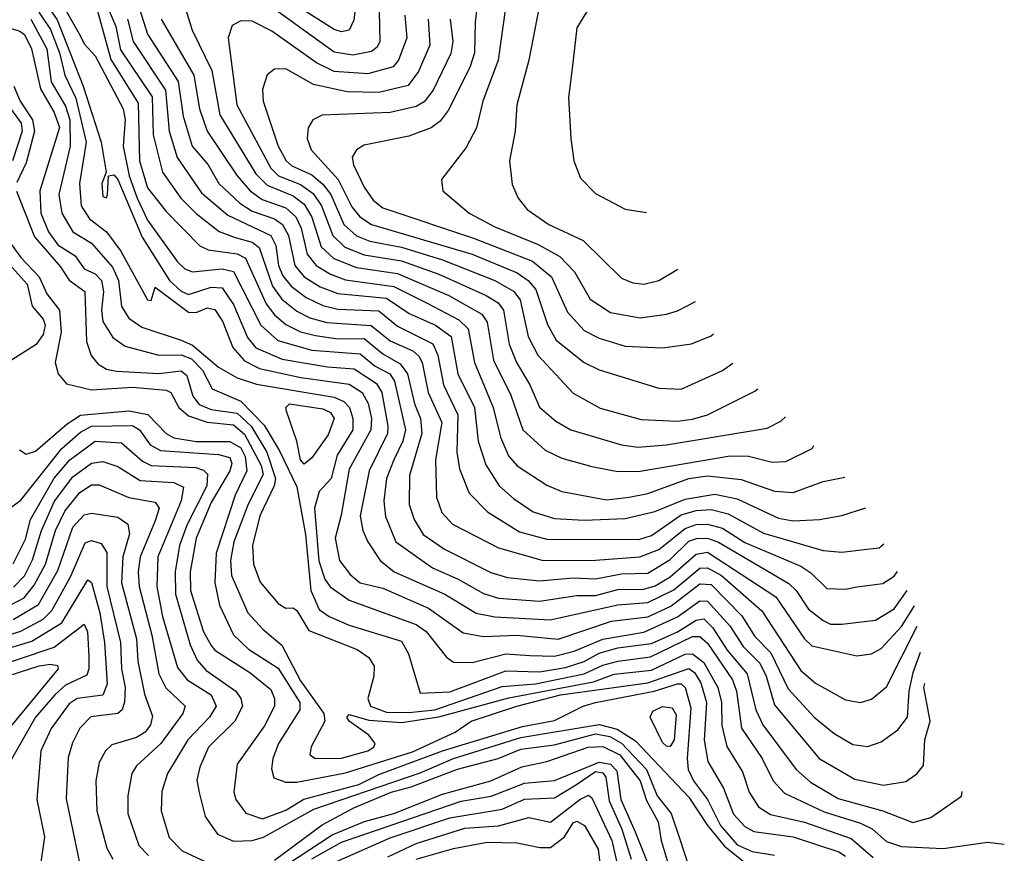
# Model space of a CAD drawing. Extents: x 1308313 to 1441400, y 959662 to 1036319.
# Tile 545 of 656: x 1414322 to 1416960, y 964101 to 966333. Entities that reach past the tile are written whole.
import ezdxf

# ---------------------------------------------------------------- set-up
doc = ezdxf.new("R2010")
doc.units = 0

msp = doc.modelspace()

# ---------------------------------------------------------------- linework, layer by layer
at = {"layer": '0CON10XD'}
for points in [[(1414497.9, 966477.9), (1414566.9, 966226.9), (1414639.8, 966109.8), (1414643.7, 965955), (1414665, 965883), (1414715, 965819.6), (1414805, 965728.1), (1414827, 965717), (1414905, 965706), (1414927.5, 965695), (1414982.6, 965572.6), (1415005, 965542.8), (1415035, 965517.4), (1415075, 965497), (1415115, 965487.4), (1415175, 965478.6), (1415245, 965479.2), (1415295, 965438.5), (1415341.5, 965411.5), (1415361.1, 965385), (1415379.8, 965305), (1415396.5, 965265), (1415399.8, 965225), (1415367.1, 965112.9), (1415365.6, 965035), (1415379.4, 964995), (1415403.3, 964955), (1415460.5, 964915), (1415585, 964853.2), (1415629.2, 964839.2), (1415715, 964830.7), (1415805, 964838.5), (1415865, 964836.3), (1415935, 964849.2), (1416005, 964851.3), (1416065, 964887.8), (1416115, 964936.7), (1416135.8, 964944.2), (1416165.1, 964945.1), (1416194.4, 964934.4), (1416383, 964823), (1416402.7, 964805), (1416435.7, 964755), (1416475, 964723.9), (1416495, 964714.8), (1416525, 964714.3), (1416615, 964725.6), (1416665, 964755.8), (1416700.3, 964804.4)], [(1415734.6, 966475), (1415686.8, 966225), (1415654.7, 966105.3), (1415650.3, 966035), (1415634.6, 965955), (1415641.8, 965891.8), (1415658.2, 965855), (1415682.1, 965825), (1415740, 965785), (1415831.8, 965741.8), (1415935, 965641.1), (1415965, 965628.2), (1415995, 965624.7), (1416035, 965634.7), (1416085.6, 965665.1)], [(1414611.2, 966465), (1414665.1, 966295), (1414747.4, 966167.4), (1414760.7, 966075), (1414784.6, 965995), (1414827.3, 965945), (1414855.5, 965895), (1414912.3, 965842.3), (1414945, 965820.8), (1415005, 965800.1), (1415026.2, 965785), (1415042.5, 965755), (1415059.4, 965675), (1415085, 965644.3), (1415127.8, 965617.8), (1415175, 965599.9), (1415305, 965587.3), (1415366.1, 965546.1), (1415436.6, 965515), (1415478.8, 965485), (1415496.6, 965385), (1415541.3, 965295), (1415550.5, 965205), (1415571.1, 965141.1), (1415606.7, 965085), (1415645, 965050.6), (1415698.5, 965015), (1415755, 964997.2), (1415835, 964992.8), (1415945, 964997.8), (1416023.9, 965016.1), (1416105, 965049.5), (1416185, 965062.3), (1416245, 965049.7), (1416355, 964998.3), (1416395, 964991.3), (1416465, 964994.4), (1416524.8, 965005.2), (1416589.1, 965026)], [(1415232.8, 966455), (1415217.8, 966332.2), (1415205.3, 966305), (1415185, 966300.7), (1415165, 966307.1), (1414983, 966423)], [(1415558.4, 966465), (1415543, 966327), (1415541.1, 966245), (1415528.3, 966205), (1415470.2, 966089.8), (1415448.8, 966061.2), (1415425, 966043.8), (1415365, 966021.1), (1415245, 965997.6), (1415224.6, 965985), (1415213.4, 965965), (1415216.4, 965945), (1415244.9, 965884.9), (1415269.8, 965849.8), (1415295, 965829.8), (1415538.4, 965748.5), (1415696.7, 965686.7), (1415746.9, 965645), (1415789.9, 965549.9), (1415835, 965501.3), (1415875, 965480.2), (1415945, 965459.4), (1416045, 965454.2), (1416122, 965465), (1416175, 965486.9), (1416181.1, 965491.6)], [(1414425.2, 966395.2), (1414485, 966288.8), (1414495, 966268.6), (1414525, 966236.5), (1414599.6, 966095), (1414604.7, 966065), (1414599.7, 965995), (1414615.8, 965915), (1414637, 965855), (1414665, 965796.5), (1414744.8, 965685), (1414765, 965665.7), (1414785, 965657.7), (1414865, 965666), (1414895, 965658.6), (1414968.3, 965515), (1415014.4, 965474.4), (1415105, 965448.3), (1415235, 965438.6), (1415274.5, 965405), (1415314.5, 965384.5), (1415326.5, 965365), (1415355.8, 965235), (1415348.8, 965205), (1415325, 965154.7), (1415304.9, 965105), (1415298.4, 965045), (1415302.5, 965002.5), (1415330.6, 964935), (1415428.1, 964865), (1415497.6, 964835), (1415565, 964797), (1415605, 964784.1), (1415715, 964776.2), (1415815, 964791.2), (1415865, 964791), (1415925, 964807), (1415995, 964808.3), (1416025, 964817.5), (1416065, 964841.1), (1416135, 964901.8), (1416165, 964907.6), (1416348, 964788), (1416425, 964675.3), (1416445, 964656.8), (1416565, 964629.6), (1416605, 964635.2), (1416630.8, 964649.2), (1416685, 964708.1), (1416719.5, 964763.4)], [(1414386.2, 966386.2), (1414423.1, 966333.1), (1414492.8, 966155), (1414540.7, 966005), (1414554.2, 965925), (1414542.4, 965895), (1414545, 965860), (1414555, 965856), (1414558, 965865), (1414560, 965915), (1414575, 965917.8), (1414585, 965905.4), (1414650.6, 965750.6), (1414724.2, 965635), (1414755, 965606.3), (1414775, 965597.8), (1414835, 965617), (1414865, 965614.8), (1414895, 965570.2), (1414932.4, 965482.4), (1414955, 965454.5), (1415025.7, 965424.3), (1415146.7, 965403.3), (1415218.5, 965398.5), (1415278.7, 965358.7), (1415292.9, 965335), (1415308.8, 965245), (1415307.4, 965225), (1415258.4, 965125), (1415234.8, 965005), (1415241.7, 964965), (1415255.1, 964935.1), (1415288.6, 964885), (1415325.3, 964855), (1415461.4, 964795), (1415545, 964743.9), (1415595, 964734.3), (1415744.1, 964725.9), (1415925, 964766.4), (1416005, 964772.9), (1416075, 964806.3), (1416145, 964864.2), (1416165, 964865.5), (1416202.7, 964845), (1416310.5, 964750.5), (1416415, 964590.4), (1416455, 964556.6), (1416535, 964512.1), (1416575, 964504.7), (1416605, 964513.2), (1416645, 964546.9), (1416726.8, 964709.3)], [(1414550.1, 966385), (1414580.1, 966315), (1414592.6, 966252.6), (1414677.1, 966127.1), (1414679.6, 966025), (1414704.9, 965924.9), (1414754.1, 965855), (1414795, 965814.5), (1414856.4, 965766.4), (1414899.8, 965750.2), (1414945, 965737.3), (1414963.6, 965723.6), (1414999.4, 965619.4), (1415025, 965584.5), (1415065, 965552.4), (1415099.7, 965535), (1415145, 965522.5), (1415264.1, 965514.1), (1415315, 965473.6), (1415376.1, 965446.1), (1415392.2, 965432.2), (1415400.8, 965415), (1415417.1, 965335), (1415453.1, 965255), (1415436.5, 965155), (1415439.4, 965055), (1415453.5, 965013.5), (1415482.3, 964982.3), (1415605, 964918.7), (1415725, 964885.2), (1415865, 964885.8), (1415984, 964895), (1416035, 964914.2), (1416105, 964970.8), (1416135, 964981.6), (1416165, 964982.2), (1416205, 964972), (1416265, 964933.6), (1416415, 964870), (1416442.2, 964852.2), (1416485, 964810.2), (1416535, 964808.4), (1416565, 964814.2), (1416635, 964823.5), (1416665, 964843.3), (1416674.5, 964855.8)], [(1415861.3, 966388.7), (1415815, 966311.2), (1415802.5, 966202.5), (1415793.1, 966125), (1415798.9, 966015), (1415806.7, 965955), (1415825, 965908.8), (1415865, 965868.1), (1415945, 965825.6), (1416002, 965817)], [(1414373.3, 966353.4), (1414405, 966307.2), (1414429.2, 966245), (1414443.4, 966185), (1414472.8, 966122.8), (1414500.3, 966005), (1414482.8, 965895), (1414487.2, 965835), (1414509.6, 965799.6), (1414555.2, 965765.2), (1414593.5, 965713.5), (1414665, 965583.3), (1414675, 965581.2), (1414685, 965617.1), (1414775, 965550.4), (1414795, 965549.5), (1414825, 965561.7), (1414845, 965557.5), (1414866.1, 965526.1), (1414893.7, 965455), (1414925, 965419.3), (1414965, 965399.2), (1415075.5, 965375.5), (1415205, 965356.9), (1415240, 965335), (1415255.6, 965305.6), (1415264.7, 965265), (1415263.1, 965235), (1415205, 965130), (1415183.9, 965006.1), (1415167.2, 964945), (1415179.3, 964885), (1415207.6, 964847.6), (1415235, 964825.4), (1415295, 964811.3), (1415417.4, 964757.4), (1415511, 964691), (1415565, 964681.1), (1415654.6, 964685.4), (1415765.3, 964674.7), (1415907.8, 964722.2), (1416005, 964734.2), (1416067, 964763), (1416145, 964822.7), (1416175, 964820.8), (1416257.1, 964737.1), (1416291.8, 964681.8), (1416335, 964637.5), (1416381.6, 964541.6), (1416451, 964465), (1416505, 964421.9), (1416555, 964392.6), (1416595, 964387.1), (1416630.8, 964399.2), (1416675, 964431.5), (1416700.7, 964465), (1416705.5, 964535), (1416716.4, 964585), (1416736.3, 964639.3)], [(1414765.7, 966365), (1414784.8, 966305), (1414836.9, 966196.9), (1414858.8, 966078.8), (1414955, 965920.9), (1414985, 965890.6), (1415055, 965861.6), (1415085, 965839.1), (1415104.8, 965804.8), (1415130.2, 965725), (1415163.9, 965693.9), (1415225, 965669.9), (1415335, 965653.9), (1415471.9, 965595), (1415560.4, 965545), (1415575, 965523.3), (1415591.4, 965421.4), (1415638.1, 965328.1), (1415670, 965235), (1415730.5, 965180.5), (1415775, 965159.1), (1415855, 965136.9), (1415925, 965123.2), (1415985, 965124.5), (1416225.6, 965165.6), (1416274.8, 965164.8), (1416338.2, 965148.2), (1416375, 965150.2), (1416445.3, 965184.7), (1416450, 965192.8)], [(1415354.5, 966345), (1415359.2, 966285), (1415336.9, 966225), (1415322.6, 966207.4), (1415255, 966188.7), (1415164.7, 966194.7), (1415117.9, 966217.9), (1414997.8, 966302.2), (1414945, 966329), (1414915, 966330), (1414891.8, 966318.2), (1414880.6, 966285), (1414904, 966105), (1414995, 965935.5), (1415016.2, 965915), (1415075, 965892.1), (1415108.3, 965868.2), (1415130.8, 965835), (1415161.3, 965755), (1415193.8, 965723.8), (1415245, 965703.9), (1415345, 965687.6), (1415445, 965652.1), (1415572.5, 965595), (1415604.7, 965574.7), (1415618.9, 965555), (1415634.2, 965464.2), (1415653.6, 965415), (1415689.1, 965355), (1415715, 965295.9), (1415758.4, 965258.4), (1415798.9, 965235), (1415935, 965194.4), (1415978.9, 965188.9), (1416055, 965194.5), (1416325, 965239.8), (1416362, 965258), (1416373.9, 965270)], [(1415285.8, 966355), (1415287, 966275), (1415280.3, 966259.7), (1415265, 966248.3), (1415215, 966238.2), (1415165, 966246.4), (1415005, 966361.2)], [(1415623.7, 966365), (1415604.1, 966225), (1415563.7, 966115), (1415545.9, 966044.1), (1415518.6, 965991.4), (1415452.9, 965905), (1415455.7, 965875), (1415526.4, 965815), (1415595, 965778.9), (1415711.7, 965731.7), (1415769.4, 965699.4), (1415808.5, 965658.5), (1415850.8, 965585), (1415905, 965548.9), (1415985, 965535.2), (1416055, 965544.8), (1416085, 965553.6), (1416133.2, 965578.7)], [(1414223.5, 966333.5), (1414322.6, 966302.6), (1414335, 966293.9), (1414354.2, 966255), (1414378.3, 966148.3), (1414414.9, 966084.9), (1414429.3, 966045), (1414376.7, 965875), (1414379.3, 965815), (1414399.5, 965765), (1414425, 965730.8), (1414470.7, 965700.7), (1414495, 965666.4), (1414525, 965652.6), (1414542, 965635), (1414547.1, 965605), (1414541.7, 965555), (1414545.4, 965525.3), (1414572, 965482), (1414605, 965459.3), (1414695.1, 965435.1), (1414755, 965435.5), (1414782.3, 965425), (1414812.1, 965395), (1414838.1, 965345), (1414915, 965311.3), (1414977, 965247), (1415018.7, 965178.7), (1415065, 965082), (1415087.8, 964955), (1415102.7, 964805), (1415125, 964753.9), (1415151.8, 964735), (1415205, 964712.1), (1415345, 964668.8), (1415364.4, 964635), (1415395, 964530), (1415475, 964533.2), (1415548.8, 964561.2), (1415625, 964589.5), (1415715, 964586.9), (1415785, 964598.1), (1415835, 964614.6), (1415875, 964636.8), (1415925, 964650.9), (1416015, 964662.4), (1416085, 964693.7), (1416135, 964725.5), (1416155, 964729.1), (1416179.3, 964705), (1416217.5, 964645), (1416271.5, 964581.5), (1416294.7, 964484.7), (1416313.8, 964445), (1416403, 964325), (1416441.3, 964291.3), (1416515, 964247.3), (1416634.7, 964214.7), (1416715, 964183.5), (1416763.4, 964196.6), (1416845.8, 964254.2), (1416847.9, 964266.2)], [(1414352.2, 966335), (1414395, 966255.6), (1414406.9, 966166.9), (1414445, 966101.9), (1414456.6, 966065), (1414457.2, 965995), (1414427.6, 965865), (1414434.9, 965814.9), (1414464.4, 965765), (1414515.2, 965735), (1414570.8, 965670.8), (1414586.7, 965635), (1414595.2, 965565), (1414615, 965533.8), (1414649.8, 965509.8), (1414754.9, 965474.9), (1414785, 965461.8), (1414855, 965402.5), (1414905, 965374), (1414956.9, 965356.9), (1415165, 965322.1), (1415190.4, 965310.4), (1415205.9, 965295), (1415215.4, 965265), (1415214.6, 965235), (1415173, 965167), (1415157, 965105), (1415125, 965069.6), (1415112.1, 965025), (1415124.2, 964884.1), (1415139.8, 964835), (1415154.5, 964814.5), (1415205, 964778.8), (1415385, 964713.8), (1415411.7, 964695), (1415465.8, 964625.8), (1415485, 964612.3), (1415535, 964611.9), (1415625.1, 964635.1), (1415689.1, 964630.9), (1415755, 964628.6), (1415807.7, 964642.3), (1415885, 964674.6), (1415995, 964692.9), (1416085, 964733.8), (1416145, 964777.2), (1416165, 964775.7), (1416225, 964710.3), (1416260.9, 964655), (1416305, 964610.3), (1416322.5, 964575), (1416345, 964498.3), (1416464.3, 964355), (1416559.7, 964299.7), (1416637, 964283), (1416696.7, 964293.3), (1416726.3, 964313.7), (1416743.9, 964336.1), (1416747.4, 964405), (1416762.2, 964455), (1416755.9, 964488.4), (1416745.1, 964545), (1416747.6, 964555.2)], [(1414611, 966335), (1414626.7, 966275), (1414713.3, 966145), (1414723, 966035), (1414744.5, 965964.5), (1414809.7, 965869.7), (1414879.7, 965809.7), (1414995.1, 965755.1), (1415008.3, 965728.3), (1415016.1, 965675), (1415027, 965647), (1415049.9, 965619.9), (1415089.5, 965589.5), (1415135, 965568.1), (1415175, 965558), (1415285, 965553.6), (1415335, 965512.6), (1415429, 965465), (1415442.9, 965435), (1415458.1, 965355), (1415496.2, 965275), (1415493.6, 965175), (1415500.8, 965130.8), (1415526.7, 965065), (1415575.8, 965015), (1415661.5, 964961.5), (1415735, 964941.8), (1415981, 964941), (1416015, 964951.7), (1416095, 965007.5), (1416135, 965019.2), (1416175, 965021.5), (1416220.4, 965010.4), (1416315, 964958.3), (1416475, 964911.4), (1416525, 964907.4), (1416585, 964914.8), (1416625, 964918.8), (1416637.5, 964929.7)], [(1414701.7, 966335), (1414788.7, 966185), (1414803.7, 966095), (1414824.6, 966035), (1414905.3, 965915.3), (1414939.5, 965875), (1414972.1, 965852.1), (1415035, 965829.3), (1415062.6, 965805), (1415076.8, 965775), (1415092.4, 965705), (1415116.6, 965675), (1415155, 965651.6), (1415195, 965637), (1415325, 965618.6), (1415414.4, 965574.4), (1415499.3, 965529.3), (1415524.3, 965505), (1415540.7, 965415), (1415590.9, 965295), (1415610.3, 965215), (1415632.2, 965165), (1415655, 965138.9), (1415735, 965086.9), (1415775, 965070), (1415895, 965047.7), (1415955, 965054.6), (1416005, 965064), (1416115, 965104.6), (1416165, 965111.8), (1416255, 965102), (1416345, 965071), (1416395, 965066.7), (1416475, 965096.7), (1416533.1, 965108.4)], [(1415416.7, 966335), (1415421.1, 966265), (1415390.5, 966195), (1415363, 966157), (1415285, 966138.2), (1415199.8, 966140.2), (1415109.4, 966159.4), (1415035, 966201.8), (1415005, 966200.8), (1414985, 966185.6), (1414973.3, 966146.7), (1414974.3, 966115), (1415015, 965994.6), (1415036.2, 965955), (1415051.7, 965941.7), (1415105, 965917.6), (1415135, 965892.8), (1415155.9, 965865), (1415190.4, 965785), (1415224.9, 965754.9), (1415260.5, 965740.5), (1415345, 965724), (1415455, 965690.3), (1415595, 965635.1), (1415645, 965606.6), (1415663.4, 965583.4), (1415685.1, 965485.1), (1415711, 965435), (1415805, 965332.8), (1415877.2, 965292.8), (1415987.7, 965262.3), (1416085, 965258.5), (1416125, 965263.2), (1416164.9, 965275.1), (1416291.9, 965338.1), (1416300.5, 965344.5)], [(1415475.8, 966335), (1415483, 966275), (1415477.1, 966242.9), (1415430.3, 966145), (1415406.3, 966113.7), (1415385, 966100.6), (1415315, 966084.8), (1415132.7, 966077.3), (1415107.5, 966065), (1415095, 966043.8), (1415092.8, 966015), (1415103.5, 965985), (1415175.6, 965905), (1415212.2, 965832.3), (1415233.8, 965805), (1415265, 965784.6), (1415535, 965705.5), (1415655.6, 965655.6), (1415685, 965634.5), (1415705, 965611.1), (1415736.8, 965516.8), (1415759.4, 965475), (1415835, 965415.7), (1415875, 965395.2), (1416035, 965346.4), (1416095, 965344.2), (1416205.8, 965394.2), (1416232.7, 965413.3)], [(1414307.1, 966155), (1414323.8, 966115), (1414356.3, 966065), (1414362.5, 966035), (1414339.7, 965950.3), (1414315, 965897.1)], [(1414290.5, 966105), (1414326.2, 966056.2), (1414329.1, 966035), (1414302.9, 965955)], [(1414314, 965874), (1414361.9, 965751.9), (1414431.4, 965671.4), (1414455, 965635.4), (1414496.9, 965605), (1414501.3, 965471.3), (1414514.3, 965434.3), (1414531.6, 965411.6), (1414555, 965397.5), (1414581.8, 965391.8), (1414695, 965386.2), (1414755, 965393), (1414770.2, 965380.2), (1414786.6, 965325), (1414802.9, 965302.9), (1414835, 965289), (1414905, 965279.7), (1414942.5, 965245), (1414984.4, 965175), (1415008.1, 965105), (1415004.6, 965085.4), (1414965.4, 965005), (1414946.2, 964925), (1414948.5, 964875), (1414967, 964827), (1415015, 964770), (1415035, 964757.5), (1415055, 964758), (1415065, 964750.8), (1415097.5, 964697.5), (1415226.9, 964646.9), (1415257.9, 964625), (1415271.7, 964601.7), (1415271.4, 964575), (1415255.2, 964515), (1415262.4, 964495), (1415305, 964478.8), (1415365, 964477.7), (1415435, 964485.1), (1415615, 964547.5), (1415704.3, 964554.3), (1415835, 964581.3), (1415885, 964605.1), (1415925, 964615.8), (1416012.9, 964627.1), (1416125, 964681.5), (1416145, 964681.7), (1416165, 964663.4), (1416232.5, 964565), (1416242.7, 964535), (1416256.2, 964436.2), (1416311.9, 964355), (1416341, 964295), (1416371.9, 964261.9), (1416478.2, 964211.8), (1416575, 964181.4), (1416606.5, 964166.5), (1416645, 964132.7), (1416685, 964118.9), (1416796.2, 964113.8), (1416915, 964130.4), (1416960.4, 964125.1)], [(1414292.3, 965742.3), (1414325, 965696.5), (1414374.6, 965645), (1414395, 965599.5), (1414429, 965555), (1414433.8, 965496.2), (1414417.1, 965415), (1414425.6, 965385), (1414447.9, 965357.9), (1414515, 965342.4), (1414625, 965349.3), (1414715, 965341.4), (1414727.4, 965335), (1414748.6, 965295), (1414775, 965272), (1414825, 965255.9), (1414895, 965248.4), (1414925, 965223.2), (1414969.4, 965139.4), (1414974.8, 965115), (1414934.3, 965035.7), (1414896.4, 964935), (1414886.8, 964885), (1414889.8, 964845), (1414933.9, 964745), (1414975, 964699.8), (1415025, 964658.5), (1415075, 964562.5), (1415137.6, 964475), (1415140.3, 964455), (1415103.7, 964386.3), (1415099.7, 964365), (1415114.9, 964354.9), (1415184.7, 964355.3), (1415254.9, 964375.1), (1415271.6, 964385), (1415274.8, 964395), (1415257.5, 964417.5), (1415205.5, 964455), (1415198.6, 964465), (1415205, 964472.5), (1415257.5, 964457.5), (1415345, 964451.1), (1415445, 964466.5), (1415632.9, 964517.1), (1415860.1, 964559.9), (1415915, 964580.2), (1416015, 964591.1), (1416105, 964634.3), (1416125, 964635.1), (1416155, 964611.9), (1416192.8, 964545), (1416202.5, 964505), (1416203.3, 964443.3), (1416217.1, 964387.1), (1416259.2, 964319.2), (1416276.6, 964265), (1416301.6, 964225), (1416333.6, 964205), (1416425, 964183.8), (1416550.4, 964140.4), (1416609.5, 964089.5)], [(1414270, 965705), (1414342.8, 965625), (1414356.1, 965566.1), (1414385, 965531), (1414390.8, 965515), (1414385, 965490.6), (1414366.1, 965463.9), (1414290.7, 965415)], [(1415085, 965143.3), (1415074.8, 965154.8), (1415064.9, 965205), (1415037, 965285), (1415035.2, 965295), (1415045.4, 965304.6), (1415135, 965291.2), (1415155, 965281.6), (1415164.7, 965265), (1415148.6, 965221.4), (1415105, 965159.8), (1415085, 965143.3)], [(1414321.7, 965181.7), (1414340.1, 965170.1), (1414365, 965177.7), (1414449.2, 965250.8), (1414485.4, 965274.6), (1414615, 965285.5), (1414666, 965276), (1414714.5, 965225), (1414735, 965213.4), (1414795, 965203.8), (1414885, 965203.8), (1414915, 965186.6), (1414926.1, 965163.9), (1414931.2, 965125), (1414899.7, 965060.3), (1414848.4, 964905), (1414845.3, 964825.3), (1414857.7, 964765), (1414895, 964685.7), (1414935, 964647.7), (1415015, 964597), (1415072.8, 964505), (1415072.7, 964485), (1415016, 964395), (1415000.6, 964355), (1414997.3, 964327.3), (1415003.4, 964303.4), (1415035, 964291.4), (1415065, 964291.7), (1415195, 964316.2), (1415375, 964372.7), (1415488.9, 964425), (1415531.8, 964455), (1415654.7, 964495), (1415771.2, 964525), (1416005, 964557.6), (1416115, 964596.1), (1416130, 964585), (1416147.6, 964557.6), (1416162.5, 964505), (1416156.6, 964403.4), (1416166.3, 964346.3), (1416208.1, 964275), (1416235, 964205.9), (1416265, 964172.4), (1416289.1, 964159.1), (1416394.8, 964145.2), (1416517.5, 964105), (1416535, 964093.1)], [(1414285, 965017.5), (1414325, 965046.6), (1414434.9, 965185.1), (1414485, 965228.4), (1414515, 965244.7), (1414625, 965246.9), (1414643.3, 965235), (1414672.2, 965195), (1414699.8, 965179.8), (1414855, 965168.9), (1414885, 965160.8), (1414890.9, 965145), (1414885.8, 965125), (1414835, 965040.7), (1414794.9, 964944.9), (1414779, 964855), (1414780, 964805), (1414815, 964694.4), (1414835, 964657.1), (1414845, 964644.5), (1414938.8, 964585), (1414995, 964539.3), (1415004.8, 964515), (1415004.8, 964495), (1414977.9, 964442.1), (1414905, 964340), (1414895.8, 964265), (1414901.1, 964245), (1414928.3, 964208.3), (1414972.8, 964192.8), (1415035, 964216.2), (1415083.8, 964246.2), (1415231.2, 964285), (1415285, 964311.7), (1415455, 964375.5), (1415669.7, 964440.3), (1415755, 964456.2), (1415832.5, 964495), (1415865, 964504.7), (1416022, 964535), (1416085, 964555.1), (1416095, 964554.6), (1416105.3, 964545), (1416120.4, 964490.4), (1416110.6, 964355), (1416113.8, 964325), (1416128, 964295), (1416164.9, 964244.9), (1416200, 964175), (1416245, 964123.9), (1416285, 964105.6), (1416345, 964096.1)], [(1414305, 964876.5), (1414337.6, 964942.4), (1414351.7, 964995), (1414414.8, 965105.2), (1414456.5, 965155), (1414525, 965204.9), (1414595, 965199.9), (1414651.3, 965151.3), (1414675, 965139), (1414794, 965134), (1414815, 965127.1), (1414826, 965116), (1414823.6, 965085), (1414770.3, 964979.7), (1414750.3, 964925), (1414738.6, 964855), (1414739.9, 964795), (1414778.8, 964658.8), (1414798.1, 964618.1), (1414820.9, 964590.9), (1414901.7, 964535), (1414915.1, 964515), (1414919.4, 964495), (1414899.1, 964455), (1414828.5, 964385), (1414805, 964331.9), (1414796.9, 964296.9), (1414803.3, 964263.3), (1414819, 964199), (1414852.4, 964152.4), (1414895, 964133.3), (1414945, 964134.7), (1414976, 964144), (1415110.8, 964219.2), (1415395, 964316), (1415484.9, 964355.1), (1415665, 964410.6), (1415875, 964445.8), (1415923.1, 964433.1), (1415972.2, 964402.2), (1416115, 964251), (1416165, 964175.4), (1416210.4, 964120.4), (1416265, 964076.4)], [(1414306, 964814), (1414335, 964843.6), (1414357.1, 964887.1), (1414380.5, 964965), (1414415.9, 965044.1), (1414465, 965109), (1414515, 965145.5), (1414545, 965150.2), (1414585, 965136.3), (1414645, 965099.6), (1414735, 965093.7), (1414761, 965081), (1414755.2, 965045.2), (1414692.2, 964895), (1414690, 964815), (1414705.4, 964735), (1414745, 964598.1), (1414770.8, 964565), (1414835.2, 964525), (1414848.4, 964495), (1414830.7, 964465), (1414773.2, 964405), (1414718.6, 964315), (1414703.5, 964266.5), (1414701.5, 964215), (1414723.1, 964143.1), (1414757.3, 964107.3), (1414832.8, 964072.8)], [(1414276.6, 964755), (1414334.8, 964785.2), (1414361.4, 964818.6), (1414391.4, 964875), (1414418.6, 964965), (1414442.9, 965017.1), (1414483.2, 965066.8), (1414515, 965087.6), (1414535, 965087.8), (1414615, 965053.6), (1414685, 965040.9), (1414695.8, 965025), (1414685, 964991.6), (1414645.3, 964895), (1414639.9, 964855), (1414642.6, 964815), (1414676.2, 964685), (1414695, 964581.8), (1414714.3, 964544.3), (1414765.3, 964495), (1414759.2, 964475), (1414700.6, 964395), (1414634.9, 964335.2), (1414622.4, 964315), (1414612.4, 964255), (1414612.3, 964207.7), (1414642, 964122), (1414667.6, 964095)], [(1414305, 964726.6), (1414372.5, 964767.5), (1414425, 964858.4), (1414465, 964974.3), (1414495, 965007.6), (1414515, 965011.6), (1414585, 965000.8), (1414612.5, 964982.5), (1414616.2, 964956.2), (1414598.4, 964895), (1414595.1, 964825), (1414635.3, 964675), (1414638.7, 964615), (1414656.6, 964526.6), (1414677.9, 964467.9), (1414672.7, 964445), (1414658.3, 964425), (1414635, 964411), (1414568.9, 964391.1), (1414552.1, 964375), (1414535.6, 964344.4), (1414526.5, 964295), (1414528.7, 964215), (1414555.6, 964115), (1414571.7, 964085)], [(1414111.1, 964628.9), (1414325, 964695.7), (1414385, 964727.8), (1414408.7, 964751.3), (1414458.4, 964841.6), (1414497.5, 964932.5), (1414515, 964938.6), (1414540.9, 964930.9), (1414556.1, 964906.1), (1414555.7, 964815), (1414592.7, 964665), (1414595.3, 964595), (1414605.1, 964544.9), (1414603.4, 964506.6), (1414596.7, 964485), (1414585, 964475.6), (1414513.3, 964466.7), (1414483.8, 964436.2), (1414463.6, 964396.4), (1414452.7, 964357.3), (1414446.6, 964246.6), (1414482.6, 964075)], [(1414055, 964578.6), (1414355, 964668.7), (1414435, 964717.7), (1414505, 964833.1), (1414515, 964826.5), (1414537.2, 964745), (1414549.8, 964665), (1414556.5, 964553.5), (1414545, 964524.5), (1414476.5, 964515), (1414455, 964501.3), (1414406.6, 964435), (1414378.8, 964375), (1414368.5, 964245), (1414388.8, 964145), (1414377.2, 964065)], [(1414215, 964585.8), (1414415, 964653.3), (1414495, 964714.7), (1414504.3, 964694.3), (1414508, 964628), (1414508, 964595), (1414502, 964578), (1414445, 964551.2), (1414416.2, 964525), (1414364.4, 964465), (1414295.6, 964345)], [(1414155, 964532.3), (1414375, 964602.8), (1414405, 964607.5), (1414423.5, 964603.5), (1414425.8, 964595), (1414185, 964304.5)], [(1416065, 964386.8), (1416055, 964387.5), (1416045, 964397.7), (1416011.4, 964465), (1416018.4, 964481.6), (1416045, 964493.8), (1416070.5, 964490.5), (1416081.5, 964471.5), (1416075.8, 964405), (1416065, 964386.8)], [(1415005, 964082.3), (1415133.1, 964176.9), (1415217.4, 964222.6), (1415318.1, 964265), (1415371.6, 964278.5), (1415495, 964326), (1415604.2, 964355), (1415665, 964379.7), (1415755, 964391.7), (1415865, 964421), (1415903.8, 964413.8), (1415935, 964395.6), (1416001.4, 964325), (1416030, 964255), (1416067.7, 964207.7), (1416091.3, 964138.7), (1416114.8, 964065)], [(1415008.8, 964051.2), (1415159.8, 964150.2), (1415246.2, 964186.2), (1415325, 964207.5), (1415455, 964259.5), (1415585, 964294.6), (1415667.9, 964332.1), (1415735, 964346.7), (1415845.6, 964385), (1415885, 964387.2), (1415929.9, 964365), (1415985, 964295.2), (1416002.1, 964242.1), (1416032.7, 964185), (1416040.7, 964135), (1416065, 964054.8)], [(1415105, 964085.6), (1415185, 964130.9), (1415505, 964240.8), (1415585.9, 964254.1), (1415675, 964288.7), (1415755, 964295.9), (1415875, 964344.8), (1415905, 964339.4), (1415922, 964322), (1415932.9, 964245), (1415971.3, 964158.7), (1416027.7, 964017.7)], [(1415163.4, 964075), (1415315, 964142.4), (1415475, 964196), (1415615, 964219.2), (1415675, 964245.6), (1415755, 964249), (1415814.2, 964285), (1415865, 964320.1), (1415885, 964316.4), (1415892.5, 964305), (1415901.8, 964241.8), (1415935.9, 964165.9), (1415960.8, 964085)], [(1415308.8, 964091.2), (1415385, 964126.8), (1415515, 964167.8), (1415605.4, 964174.6), (1415686.7, 964196.7), (1415745, 964184.5), (1415822.9, 964245), (1415846.7, 964256.7), (1415855, 964249.4), (1415908.5, 964135), (1415922.9, 964072.9)], [(1415385, 964085.1), (1415485, 964113.6), (1415575, 964130.5), (1415655, 964129.2), (1415716.4, 964116.4), (1415745, 964116.6), (1415782, 964145), (1415805, 964182.3), (1415815, 964187.2), (1415835.5, 964175), (1415871.9, 964111.9), (1415889.4, 963975)]]:
    msp.add_lwpolyline(points, dxfattribs=at)

doc.saveas('drawing.dxf')
